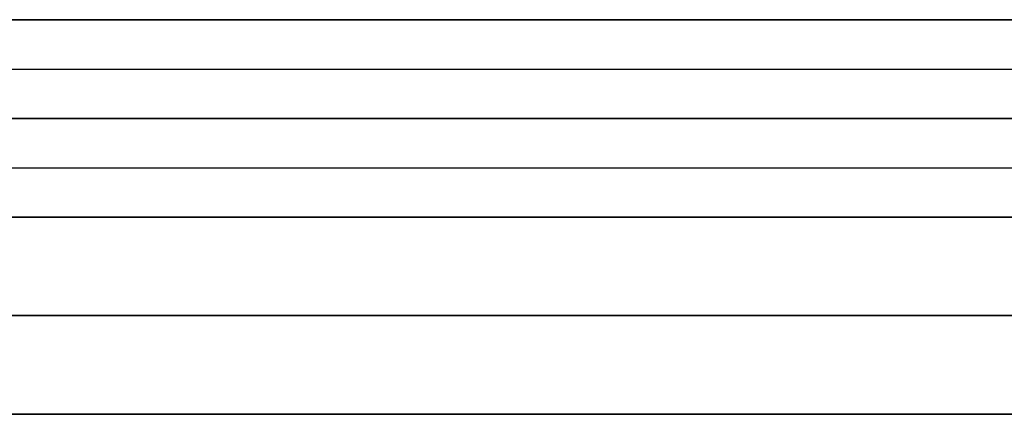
# Model space of a CAD drawing. Header units: millimetres. Extents: x -203 to 111, y 390 to 458.
# Tile 464 of 656: x -118 to -108, y 454 to 458. Entities that reach past the tile are written whole.
import ezdxf

# ---------------------------------------------------------------- set-up
doc = ezdxf.new("R2010")
doc.units = ezdxf.units.MM
doc.header["$MEASUREMENT"] = 0
doc.layers.add('Predefinito', color=5, linetype='Continuous')

msp = doc.modelspace()

# ---------------------------------------------------------------- linework, layer by layer
at = {"layer": 'Predefinito'}
for points in [[(-101.054, 457.9296), (-140.054, 457.9296)], [(-140.054, 457.9296), (-101.054, 457.9296)], [(-119.0877, 457.9296), (-97.554, 457.9296)], [(-97.554, 457.9296), (-118.7651, 457.9296)], [(-118.7651, 457.9296), (-97.554, 457.9296)], [(-140.054, 457.4296), (-101.054, 457.4296)], [(-143.554, 456.9296), (-97.554, 456.9296)], [(-97.554, 456.9296), (-143.554, 456.9296)], [(-97.554, 456.9296), (-143.554, 456.9296)], [(-143.554, 456.9296), (-97.554, 456.9296)], [(-101.054, 456.9296), (-140.054, 456.9296)], [(-140.054, 456.9296), (-101.054, 456.9296)], [(-101.054, 456.9296), (-140.054, 456.9296)], [(-140.054, 456.9296), (-101.054, 456.9296)], [(-119.0877, 456.9296), (-97.554, 456.9296)], [(-97.554, 456.9296), (-118.7651, 456.9296)], [(-118.7651, 456.9296), (-97.554, 456.9296)], [(-140.054, 456.4296), (-101.054, 456.4296)], [(-143.554, 455.9296), (-97.554, 455.9296)], [(-143.554, 455.9296), (-97.554, 455.9296)], [(-97.554, 455.9296), (-143.554, 455.9296)], [(-140.054, 455.9296), (-101.054, 455.9296)], [(-101.054, 455.9296), (-140.054, 455.9296)], [(-143.554, 454.9296), (-97.554, 454.9296)], [(-97.554, 454.9296), (-143.554, 454.9296)], [(-97.554, 454.9296), (-143.554, 454.9296)], [(-143.554, 454.9296), (-97.554, 454.9296)], [(-143.554, 453.9296), (-97.554, 453.9296)], [(-143.554, 453.9296), (-97.554, 453.9296)], [(-97.554, 453.9296), (-143.554, 453.9296)], [(-143.554, 453.9296), (-97.554, 453.9296)], [(-97.554, 453.9296), (-143.554, 453.9296)], [(-97.554, 453.9296), (-143.554, 453.9296)]]:
    msp.add_lwpolyline(points, dxfattribs=at)

doc.saveas('drawing.dxf')
